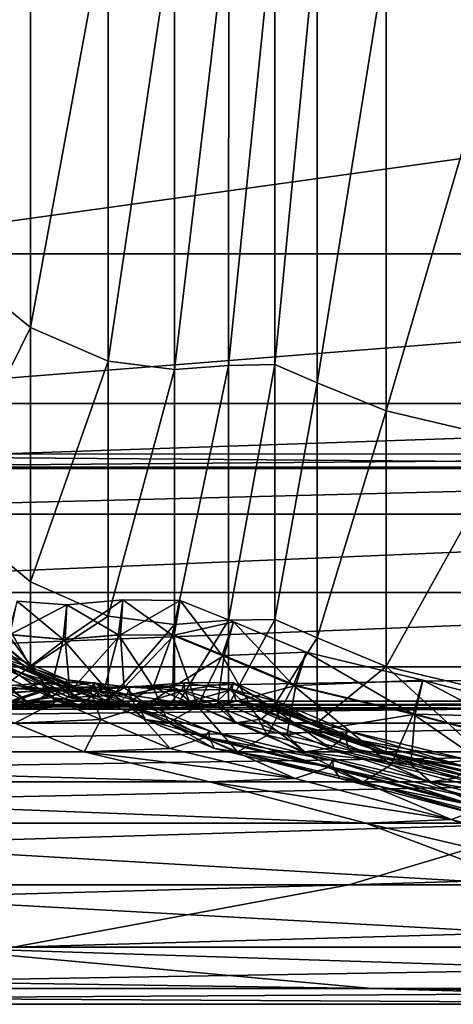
# Model space of a CAD drawing. Header units: millimetres. Extents: x 2387 to 13955, y -4964 to 364.
# Tile 282 of 656: x 7082.69 to 7087.74, y -4964.16 to -4952.68. Entities that reach past the tile are written whole.
import ezdxf

# ---------------------------------------------------------------- set-up
doc = ezdxf.new("R2010")
doc.units = ezdxf.units.MM
doc.header["$MEASUREMENT"] = 0
doc.layers.add('Predefinito', color=7, linetype='Continuous', true_color=0x000000)

msp = doc.modelspace()

# ---------------------------------------------------------------- linework, layer by layer
at = {"layer": 'Predefinito'}
for points in [[(7082.813, -4950.967, 1146.04), (7081.776, -4950.145, 1145.752), (7081.776, -4955.418, 1122.232)], [(7081.776, -4955.418, 1122.232), (7082.813, -4956.269, 1122.407), (7082.813, -4950.967, 1146.04)], [(7083.719, -4951.347, 1146.174), (7082.813, -4950.967, 1146.04), (7082.813, -4956.269, 1122.407)], [(7082.813, -4956.269, 1122.407), (7083.719, -4956.663, 1122.488), (7083.719, -4951.347, 1146.174)], [(7084.491, -4951.439, 1146.205), (7083.719, -4951.347, 1146.174), (7083.719, -4956.663, 1122.488)], [(7084.491, -4956.758, 1122.507), (7085.123, -4956.711, 1122.497), (7085.124, -4951.394, 1146.19)], [(7085.124, -4951.394, 1146.19), (7084.491, -4951.439, 1146.205), (7084.491, -4956.758, 1122.507)], [(7085.123, -4956.711, 1122.497), (7085.663, -4956.702, 1122.496), (7085.663, -4951.386, 1146.187)], [(7085.663, -4951.386, 1146.187), (7085.124, -4951.394, 1146.19), (7085.123, -4956.711, 1122.497)], [(7086.157, -4951.589, 1146.259), (7085.663, -4951.386, 1146.187), (7085.663, -4956.702, 1122.496)], [(7083.719, -4956.663, 1122.488), (7084.491, -4956.758, 1122.507), (7084.491, -4951.439, 1146.205)], [(7085.663, -4956.702, 1122.496), (7086.157, -4956.913, 1122.539), (7086.157, -4951.589, 1146.259)], [(7086.959, -4951.906, 1146.369), (7086.157, -4951.589, 1146.259), (7086.157, -4956.913, 1122.539)], [(7086.157, -4956.913, 1122.539), (7086.959, -4957.242, 1122.606), (7086.959, -4951.906, 1146.369)], [(7088.424, -4952.238, 1146.486), (7086.959, -4951.906, 1146.369), (7086.959, -4957.242, 1122.606)], [(7086.959, -4957.242, 1122.606), (7088.424, -4957.586, 1122.677), (7088.424, -4952.238, 1146.486)], [(7101.616, -4952.382, 608.078), (7100.789, -4955.411, 608.078), (7079.828, -4955.411, 486.026)], [(7079.828, -4955.411, 486.026), (7080.655, -4952.382, 486.025), (7101.616, -4952.382, 608.078)], [(7100.789, -4955.411, 608.078), (7099.78, -4957.155, 608.078), (7078.819, -4957.155, 486.026)], [(7078.819, -4957.155, 486.026), (7079.828, -4955.411, 486.026), (7100.789, -4955.411, 608.078)], [(7082.813, -4956.269, 1122.407), (7081.776, -4955.418, 1122.232), (7081.776, -4958.373, 1087.138)], [(7081.776, -4958.373, 1087.138), (7082.813, -4959.237, 1087.223), (7082.813, -4956.269, 1122.407)], [(7083.719, -4956.663, 1122.488), (7082.813, -4956.269, 1122.407), (7082.813, -4959.237, 1087.223)], [(7082.813, -4959.237, 1087.223), (7083.719, -4959.637, 1087.262), (7083.719, -4956.663, 1122.488)], [(7084.491, -4956.758, 1122.507), (7083.719, -4956.663, 1122.488), (7083.719, -4959.637, 1087.262)], [(7083.719, -4959.637, 1087.262), (7084.491, -4959.732, 1087.271), (7084.491, -4956.758, 1122.507)], [(7085.123, -4956.711, 1122.497), (7084.491, -4956.758, 1122.507), (7084.491, -4959.732, 1087.271)], [(7084.491, -4959.732, 1087.271), (7085.123, -4959.683, 1087.267), (7085.123, -4956.711, 1122.497)], [(7085.663, -4956.702, 1122.496), (7085.123, -4956.711, 1122.497), (7085.123, -4959.683, 1087.267)], [(7085.123, -4959.683, 1087.267), (7085.662, -4959.674, 1087.266), (7085.663, -4956.702, 1122.496)], [(7086.157, -4956.913, 1122.539), (7085.663, -4956.702, 1122.496), (7085.662, -4959.674, 1087.266)], [(7085.662, -4959.674, 1087.266), (7086.157, -4959.889, 1087.287), (7086.157, -4956.913, 1122.539)], [(7086.959, -4957.242, 1122.606), (7086.157, -4956.913, 1122.539), (7086.157, -4959.889, 1087.287)], [(7099.78, -4957.155, 608.078), (7098.868, -4957.895, 608.092), (7077.907, -4957.896, 486.038)], [(7077.907, -4957.896, 486.038), (7078.819, -4957.155, 486.026), (7099.78, -4957.155, 608.078)], [(7086.157, -4959.889, 1087.287), (7086.959, -4960.223, 1087.32), (7086.959, -4957.242, 1122.606)], [(7088.424, -4957.586, 1122.677), (7086.959, -4957.242, 1122.606), (7086.959, -4960.223, 1087.32)], [(7086.959, -4960.223, 1087.32), (7088.424, -4960.573, 1087.354), (7088.424, -4957.586, 1122.677)], [(7098.337, -4957.915, 608.132), (7098.166, -4957.744, 608.159), (7077.205, -4957.745, 486.103)], [(7077.376, -4957.915, 486.077), (7077.205, -4957.745, 486.103), (7098.166, -4957.744, 608.159)], [(7077.205, -4957.745, 486.103), (7077.376, -4957.915, 486.077), (7098.337, -4957.915, 608.132)], [(7098.166, -4957.744, 608.159), (7098.337, -4957.915, 608.132), (7077.376, -4957.915, 486.077)], [(7098.337, -4957.915, 608.132), (7098.318, -4958.446, 608.092), (7077.356, -4958.447, 486.039)], [(7077.356, -4958.447, 486.039), (7077.376, -4957.915, 486.077), (7098.337, -4957.915, 608.132)], [(7098.868, -4957.895, 608.092), (7098.337, -4957.915, 608.132), (7077.376, -4957.915, 486.077)], [(7077.376, -4957.915, 486.077), (7077.907, -4957.896, 486.038), (7098.868, -4957.895, 608.092)], [(7081.776, -4958.373, 1087.138), (7081.776, -4959.358, 1033.349), (7082.813, -4960.226, 1033.382)], [(7082.813, -4960.226, 1033.382), (7082.813, -4959.237, 1087.223), (7081.776, -4958.373, 1087.138)], [(7098.318, -4958.446, 608.092), (7097.577, -4959.358, 608.078), (7076.616, -4959.358, 486.026)], [(7076.616, -4959.358, 486.026), (7077.356, -4958.447, 486.039), (7098.318, -4958.446, 608.092)], [(7083.719, -4959.637, 1087.262), (7082.813, -4959.237, 1087.223), (7082.813, -4960.226, 1033.382)], [(7097.577, -4959.358, 608.078), (7096.542, -4960.226, 608.078), (7075.581, -4960.226, 486.026)], [(7075.581, -4960.226, 486.026), (7076.616, -4959.358, 486.026), (7097.577, -4959.358, 608.078)], [(7082.813, -4960.226, 844.765), (7081.776, -4959.358, 844.748), (7081.711, -4959.358, 817.27)], [(7081.711, -4959.358, 817.27), (7082.747, -4960.226, 817.274), (7082.813, -4960.226, 844.765)], [(7082.55, -4960.226, 803.575), (7082.747, -4960.226, 817.274), (7081.711, -4959.358, 817.27)], [(7081.776, -4959.358, 844.748), (7082.813, -4960.226, 844.765), (7082.813, -4960.226, 881.937)], [(7082.813, -4960.226, 881.937), (7081.776, -4959.358, 881.912), (7081.776, -4959.358, 844.748)], [(7081.776, -4959.358, 924.665), (7081.776, -4959.358, 881.912), (7082.813, -4960.226, 881.937)], [(7082.813, -4960.226, 881.937), (7082.813, -4960.226, 924.681), (7081.776, -4959.358, 924.665)], [(7081.776, -4959.358, 974.609), (7081.776, -4959.358, 924.665), (7082.813, -4960.226, 924.681)], [(7082.813, -4960.226, 924.681), (7082.813, -4960.226, 974.622), (7081.776, -4959.358, 974.609)], [(7081.776, -4959.358, 1033.349), (7081.776, -4959.358, 974.609), (7082.813, -4960.226, 974.622)], [(7082.813, -4960.226, 974.622), (7082.813, -4960.226, 1033.382), (7081.776, -4959.358, 1033.349)], [(7083.891, -4959.444, 789.457), (7083.864, -4959.853, 789.567), (7083.216, -4959.909, 789.573)], [(7083.216, -4959.909, 789.573), (7083.236, -4959.502, 789.464), (7083.891, -4959.444, 789.457)], [(7083.839, -4959.853, 789.357), (7083.891, -4959.444, 789.457), (7083.236, -4959.502, 789.464)], [(7083.891, -4959.444, 789.457), (7083.839, -4959.853, 789.357), (7084.466, -4959.857, 789.344)], [(7083.864, -4959.853, 789.567), (7083.891, -4959.444, 789.457), (7084.559, -4959.454, 789.44)], [(7084.559, -4959.454, 789.44), (7084.49, -4959.857, 789.555), (7083.864, -4959.853, 789.567)], [(7084.466, -4959.857, 789.344), (7084.559, -4959.454, 789.44), (7083.891, -4959.444, 789.457)], [(7084.559, -4959.454, 789.44), (7084.466, -4959.857, 789.344), (7085.046, -4960.095, 789.338)], [(7084.49, -4959.857, 789.555), (7084.559, -4959.454, 789.44), (7085.179, -4959.702, 789.429)], [(7085.046, -4960.095, 789.338), (7085.179, -4959.702, 789.429), (7084.559, -4959.454, 789.44)], [(7082.658, -4959.46, 789.443), (7082.549, -4959.849, 789.349), (7083.192, -4959.909, 789.362)], [(7082.574, -4959.849, 789.559), (7082.658, -4959.46, 789.443), (7083.236, -4959.502, 789.464)], [(7083.236, -4959.502, 789.464), (7083.216, -4959.909, 789.573), (7082.574, -4959.849, 789.559)], [(7083.192, -4959.909, 789.362), (7083.236, -4959.502, 789.464), (7082.658, -4959.46, 789.443)], [(7083.236, -4959.502, 789.464), (7083.192, -4959.909, 789.362), (7083.839, -4959.853, 789.357)], [(7082.813, -4960.226, 1033.382), (7083.719, -4960.628, 1033.397), (7083.719, -4959.637, 1087.262)], [(7084.491, -4959.732, 1087.271), (7083.719, -4959.637, 1087.262), (7083.719, -4960.628, 1033.397)], [(7084.491, -4960.723, 1033.401), (7085.123, -4960.674, 1033.399), (7085.123, -4959.683, 1087.267)], [(7085.123, -4959.683, 1087.267), (7084.491, -4959.732, 1087.271), (7084.491, -4960.723, 1033.401)], [(7085.123, -4960.674, 1033.399), (7085.662, -4960.665, 1033.398), (7085.662, -4959.674, 1087.266)], [(7085.662, -4959.674, 1087.266), (7085.123, -4959.683, 1087.267), (7085.123, -4960.674, 1033.399)], [(7086.157, -4959.889, 1087.287), (7085.662, -4959.674, 1087.266), (7085.662, -4960.665, 1033.398)], [(7083.719, -4960.628, 1033.397), (7084.491, -4960.723, 1033.401), (7084.491, -4959.732, 1087.271)], [(7085.179, -4959.702, 789.429), (7085.07, -4960.095, 789.548), (7084.49, -4959.857, 789.555)], [(7085.179, -4959.702, 789.429), (7085.046, -4960.095, 789.338), (7085.881, -4960.443, 789.338)], [(7085.07, -4960.095, 789.548), (7085.179, -4959.702, 789.429), (7086.029, -4960.056, 789.427)], [(7085.881, -4960.443, 789.338), (7086.029, -4960.056, 789.427), (7085.179, -4959.702, 789.429)], [(7082.549, -4959.849, 789.349), (7082.303, -4960.432, 788.493), (7083.041, -4960.519, 788.496)], [(7082.532, -4960.432, 790.448), (7082.574, -4959.849, 789.559), (7083.216, -4959.909, 789.573)], [(7083.216, -4959.909, 789.573), (7083.27, -4960.519, 790.45), (7082.532, -4960.432, 790.448)], [(7083.041, -4960.519, 788.496), (7083.192, -4959.909, 789.362), (7082.549, -4959.849, 789.349)], [(7083.192, -4959.909, 789.362), (7083.041, -4960.519, 788.496), (7083.679, -4960.468, 788.491)], [(7083.679, -4960.468, 788.491), (7083.839, -4959.853, 789.357), (7083.192, -4959.909, 789.362)], [(7083.27, -4960.519, 790.45), (7083.216, -4959.909, 789.573), (7083.864, -4959.853, 789.567)], [(7083.864, -4959.853, 789.567), (7083.907, -4960.468, 790.446), (7083.27, -4960.519, 790.45)], [(7083.839, -4959.853, 789.357), (7083.679, -4960.468, 788.491), (7084.243, -4960.462, 788.486)], [(7084.243, -4960.462, 788.486), (7084.466, -4959.857, 789.344), (7083.839, -4959.853, 789.357)], [(7083.907, -4960.468, 790.446), (7083.864, -4959.853, 789.567), (7084.49, -4959.857, 789.555)], [(7084.49, -4959.857, 789.555), (7084.471, -4960.462, 790.441), (7083.907, -4960.468, 790.446)], [(7084.466, -4959.857, 789.344), (7084.243, -4960.462, 788.486), (7084.762, -4960.685, 788.486)], [(7084.762, -4960.685, 788.486), (7085.046, -4960.095, 789.338), (7084.466, -4959.857, 789.344)], [(7084.471, -4960.462, 790.441), (7084.49, -4959.857, 789.555), (7085.07, -4960.095, 789.548)], [(7085.662, -4960.665, 1033.398), (7086.156, -4960.881, 1033.407), (7086.157, -4959.889, 1087.287)], [(7086.959, -4960.223, 1087.32), (7086.157, -4959.889, 1087.287), (7086.156, -4960.881, 1033.407)], [(7082.396, -4960.02, 796.392), (7082.336, -4960.088, 796.211), (7083.198, -4960.463, 796.214)], [(7082.365, -4960.088, 796.58), (7082.396, -4960.02, 796.392), (7083.236, -4960.38, 796.397)], [(7083.198, -4960.463, 796.214), (7083.236, -4960.38, 796.397), (7082.396, -4960.02, 796.392)], [(7082.336, -4960.088, 796.211), (7082.165, -4960.191, 795.284), (7083.059, -4960.586, 795.284)], [(7083.059, -4960.586, 795.284), (7083.198, -4960.463, 796.214), (7082.336, -4960.088, 796.211)], [(7082.373, -4960.191, 798.425), (7082.365, -4960.088, 796.58), (7083.227, -4960.463, 796.584)], [(7083.236, -4960.38, 796.397), (7083.227, -4960.463, 796.584), (7082.365, -4960.088, 796.58)], [(7085.07, -4960.095, 789.548), (7084.989, -4960.685, 790.441), (7084.471, -4960.462, 790.441)], [(7085.046, -4960.095, 789.338), (7084.762, -4960.685, 788.486), (7085.575, -4961.024, 788.49)], [(7084.989, -4960.685, 790.441), (7085.07, -4960.095, 789.548), (7085.905, -4960.443, 789.548)], [(7085.575, -4961.024, 788.49), (7085.881, -4960.443, 789.338), (7085.046, -4960.095, 789.338)], [(7086.029, -4960.056, 789.427), (7085.905, -4960.443, 789.548), (7085.07, -4960.095, 789.548)], [(7086.029, -4960.056, 789.427), (7085.881, -4960.443, 789.338), (7087.273, -4960.777, 789.347)], [(7085.905, -4960.443, 789.548), (7086.029, -4960.056, 789.427), (7087.387, -4960.381, 789.441)], [(7087.273, -4960.777, 789.347), (7087.387, -4960.381, 789.441), (7086.029, -4960.056, 789.427)], [(7096.542, -4960.226, 608.078), (7095.64, -4960.626, 608.078), (7074.678, -4960.627, 486.026)], [(7074.678, -4960.627, 486.026), (7075.581, -4960.226, 486.026), (7096.542, -4960.226, 608.078)], [(7082.165, -4960.191, 795.284), (7081.861, -4960.226, 792.859), (7082.765, -4960.627, 792.859)], [(7082.532, -4960.432, 790.448), (7082.765, -4960.627, 792.859), (7081.861, -4960.226, 792.859)], [(7082.765, -4960.627, 792.859), (7083.059, -4960.586, 795.284), (7082.165, -4960.191, 795.284)], [(7082.55, -4960.226, 803.575), (7082.373, -4960.191, 798.425), (7083.268, -4960.586, 798.426)], [(7083.227, -4960.463, 796.584), (7083.268, -4960.586, 798.426), (7082.373, -4960.191, 798.425)], [(7082.747, -4960.226, 817.274), (7082.55, -4960.226, 803.575), (7083.456, -4960.627, 803.575)], [(7083.268, -4960.586, 798.426), (7083.456, -4960.627, 803.575), (7082.55, -4960.226, 803.575)], [(7083.719, -4960.628, 844.772), (7082.813, -4960.226, 844.765), (7082.747, -4960.226, 817.274)], [(7082.747, -4960.226, 817.274), (7083.653, -4960.627, 817.276), (7083.719, -4960.628, 844.772)], [(7083.456, -4960.627, 803.575), (7083.653, -4960.627, 817.276), (7082.747, -4960.226, 817.274)], [(7082.813, -4960.226, 844.765), (7083.719, -4960.628, 844.772), (7083.719, -4960.628, 881.948)], [(7083.719, -4960.628, 881.948), (7082.813, -4960.226, 881.937), (7082.813, -4960.226, 844.765)], [(7082.813, -4960.226, 924.681), (7083.719, -4960.628, 924.689), (7083.719, -4960.628, 974.627)], [(7083.719, -4960.628, 974.627), (7082.813, -4960.226, 974.622), (7082.813, -4960.226, 924.681)], [(7083.719, -4960.628, 924.689), (7082.813, -4960.226, 924.681), (7082.813, -4960.226, 881.937)], [(7082.813, -4960.226, 881.937), (7083.719, -4960.628, 881.948), (7083.719, -4960.628, 924.689)], [(7083.719, -4960.628, 1033.397), (7082.813, -4960.226, 1033.382), (7082.813, -4960.226, 974.622)], [(7082.813, -4960.226, 974.622), (7083.719, -4960.628, 974.627), (7083.719, -4960.628, 1033.397)], [(7086.156, -4960.881, 1033.407), (7086.959, -4961.217, 1033.419), (7086.959, -4960.223, 1087.32)], [(7088.424, -4961.569, 1033.433), (7088.424, -4960.573, 1087.354), (7086.959, -4960.223, 1087.32)], [(7086.959, -4960.223, 1087.32), (7086.959, -4961.217, 1033.419), (7088.424, -4961.569, 1033.433)], [(7082.303, -4960.432, 788.493), (7081.974, -4960.626, 786.093), (7082.743, -4960.722, 786.091)], [(7082.743, -4960.722, 786.091), (7083.041, -4960.519, 788.496), (7082.303, -4960.432, 788.493)], [(7082.346, -4960.463, 782.545), (7082.306, -4960.549, 782.362), (7082.944, -4960.499, 782.356)], [(7082.364, -4960.549, 782.731), (7082.346, -4960.463, 782.545), (7082.985, -4960.412, 782.54)], [(7082.944, -4960.499, 782.356), (7082.985, -4960.412, 782.54), (7082.346, -4960.463, 782.545)], [(7082.985, -4960.412, 782.54), (7083.002, -4960.499, 782.726), (7082.364, -4960.549, 782.731)], [(7082.765, -4960.627, 792.859), (7082.532, -4960.432, 790.448), (7083.27, -4960.519, 790.45)], [(7082.985, -4960.412, 782.54), (7082.944, -4960.499, 782.356), (7083.507, -4960.494, 782.35)], [(7083.002, -4960.499, 782.726), (7082.985, -4960.412, 782.54), (7083.557, -4960.408, 782.532)], [(7083.507, -4960.494, 782.35), (7083.557, -4960.408, 782.532), (7082.985, -4960.412, 782.54)], [(7083.557, -4960.408, 782.532), (7083.565, -4960.494, 782.719), (7083.002, -4960.499, 782.726)], [(7083.378, -4960.673, 786.087), (7083.679, -4960.468, 788.491), (7083.041, -4960.519, 788.496)], [(7083.198, -4960.463, 796.214), (7083.059, -4960.586, 795.284), (7083.823, -4960.68, 795.284)], [(7083.236, -4960.38, 796.397), (7083.198, -4960.463, 796.214), (7083.942, -4960.551, 796.215)], [(7083.823, -4960.68, 795.284), (7083.942, -4960.551, 796.215), (7083.198, -4960.463, 796.214)], [(7083.227, -4960.463, 796.584), (7083.236, -4960.38, 796.397), (7083.967, -4960.465, 796.399)], [(7083.967, -4960.465, 796.399), (7083.971, -4960.551, 796.585), (7083.227, -4960.463, 796.584)], [(7083.268, -4960.586, 798.426), (7083.227, -4960.463, 796.584), (7083.971, -4960.551, 796.585)], [(7083.942, -4960.551, 796.215), (7083.967, -4960.465, 796.399), (7083.236, -4960.38, 796.397)], [(7083.535, -4960.722, 792.858), (7083.27, -4960.519, 790.45), (7083.907, -4960.468, 790.446)], [(7083.679, -4960.468, 788.491), (7083.378, -4960.673, 786.087), (7083.922, -4960.664, 786.084)], [(7083.557, -4960.408, 782.532), (7083.507, -4960.494, 782.35), (7084.025, -4960.715, 782.351)], [(7083.907, -4960.468, 790.446), (7084.169, -4960.673, 792.855), (7083.535, -4960.722, 792.858)], [(7084.025, -4960.715, 782.351), (7084.083, -4960.632, 782.531), (7083.557, -4960.408, 782.532)], [(7083.565, -4960.494, 782.719), (7083.557, -4960.408, 782.532), (7084.083, -4960.632, 782.531)], [(7083.922, -4960.664, 786.084), (7084.243, -4960.462, 788.486), (7083.679, -4960.468, 788.491)], [(7084.169, -4960.673, 792.855), (7083.907, -4960.468, 790.446), (7084.471, -4960.462, 790.441)], [(7084.243, -4960.462, 788.486), (7083.922, -4960.664, 786.084), (7084.422, -4960.881, 786.087)], [(7083.967, -4960.465, 796.399), (7083.942, -4960.551, 796.215), (7084.578, -4960.5, 796.212)], [(7083.971, -4960.551, 796.585), (7083.967, -4960.465, 796.399), (7084.604, -4960.413, 796.396)], [(7084.578, -4960.5, 796.212), (7084.604, -4960.413, 796.396), (7083.967, -4960.465, 796.399)], [(7084.604, -4960.413, 796.396), (7084.607, -4960.5, 796.582), (7083.971, -4960.551, 796.585)], [(7084.471, -4960.462, 790.441), (7084.711, -4960.664, 792.853), (7084.169, -4960.673, 792.855)], [(7084.422, -4960.881, 786.087), (7084.762, -4960.685, 788.486), (7084.243, -4960.462, 788.486)], [(7084.711, -4960.664, 792.853), (7084.471, -4960.462, 790.441), (7084.989, -4960.685, 790.441)], [(7084.604, -4960.413, 796.396), (7084.578, -4960.5, 796.212), (7085.137, -4960.493, 796.209)], [(7084.607, -4960.5, 796.582), (7084.604, -4960.413, 796.396), (7085.172, -4960.408, 796.393)], [(7085.137, -4960.493, 796.209), (7085.172, -4960.408, 796.393), (7084.604, -4960.413, 796.396)], [(7085.172, -4960.408, 796.393), (7085.165, -4960.493, 796.579), (7084.607, -4960.5, 796.582)], [(7085.905, -4960.443, 789.548), (7085.802, -4961.024, 790.444), (7084.989, -4960.685, 790.441)], [(7085.172, -4960.408, 796.393), (7085.137, -4960.493, 796.209), (7085.65, -4960.714, 796.21)], [(7085.165, -4960.493, 796.579), (7085.172, -4960.408, 796.393), (7085.694, -4960.631, 796.392)], [(7085.65, -4960.714, 796.21), (7085.694, -4960.631, 796.392), (7085.172, -4960.408, 796.393)], [(7085.881, -4960.443, 789.338), (7085.575, -4961.024, 788.49), (7087.02, -4961.371, 788.493)], [(7085.802, -4961.024, 790.444), (7085.905, -4960.443, 789.548), (7087.298, -4960.777, 789.558)], [(7087.02, -4961.371, 788.493), (7087.273, -4960.777, 789.347), (7085.881, -4960.443, 789.338)], [(7087.387, -4960.381, 789.441), (7087.298, -4960.777, 789.558), (7085.905, -4960.443, 789.548)], [(7087.387, -4960.381, 789.441), (7087.273, -4960.777, 789.347), (7089, -4961.233, 789.357)], [(7087.298, -4960.777, 789.558), (7087.387, -4960.381, 789.441), (7089.067, -4960.826, 789.456)], [(7089, -4961.233, 789.357), (7089.067, -4960.826, 789.456), (7087.387, -4960.381, 789.441)], [(7082.577, -4960.629, 780.55), (7082.944, -4960.499, 782.356), (7082.306, -4960.549, 782.362)], [(7082.463, -4960.678, 783.665), (7082.364, -4960.549, 782.731), (7083.002, -4960.499, 782.726)], [(7083.002, -4960.499, 782.726), (7083.098, -4960.629, 783.66), (7082.463, -4960.678, 783.665)], [(7082.944, -4960.499, 782.356), (7082.577, -4960.629, 780.55), (7083.127, -4960.622, 780.546)], [(7083.041, -4960.519, 788.496), (7082.743, -4960.722, 786.091), (7083.378, -4960.673, 786.087)], [(7083.27, -4960.519, 790.45), (7083.535, -4960.722, 792.858), (7082.765, -4960.627, 792.859)], [(7083.059, -4960.586, 795.284), (7082.765, -4960.627, 792.859), (7083.535, -4960.722, 792.858)], [(7083.127, -4960.622, 780.546), (7083.507, -4960.494, 782.35), (7082.944, -4960.499, 782.356)], [(7083.098, -4960.629, 783.66), (7083.002, -4960.499, 782.726), (7083.565, -4960.494, 782.719)], [(7083.535, -4960.722, 792.858), (7083.823, -4960.68, 795.284), (7083.059, -4960.586, 795.284)], [(7083.565, -4960.494, 782.719), (7083.648, -4960.622, 783.655), (7083.098, -4960.629, 783.66)], [(7083.507, -4960.494, 782.35), (7083.127, -4960.622, 780.546), (7083.633, -4960.84, 780.549)], [(7083.971, -4960.551, 796.585), (7084.032, -4960.68, 798.425), (7083.268, -4960.586, 798.426)], [(7083.456, -4960.627, 803.575), (7083.268, -4960.586, 798.426), (7084.032, -4960.68, 798.425)], [(7083.633, -4960.84, 780.549), (7084.025, -4960.715, 782.351), (7083.507, -4960.494, 782.35)], [(7083.648, -4960.622, 783.655), (7083.565, -4960.494, 782.719), (7084.083, -4960.715, 782.72)], [(7084.083, -4960.632, 782.531), (7084.083, -4960.715, 782.72), (7083.565, -4960.494, 782.719)], [(7083.942, -4960.551, 796.215), (7083.823, -4960.68, 795.284), (7084.457, -4960.63, 795.281)], [(7084.457, -4960.63, 795.281), (7084.578, -4960.5, 796.212), (7083.942, -4960.551, 796.215)], [(7084.032, -4960.68, 798.425), (7083.971, -4960.551, 796.585), (7084.607, -4960.5, 796.582)], [(7084.607, -4960.5, 796.582), (7084.665, -4960.63, 798.423), (7084.032, -4960.68, 798.425)], [(7084.578, -4960.5, 796.212), (7084.457, -4960.63, 795.281), (7085.002, -4960.621, 795.279)], [(7085.002, -4960.621, 795.279), (7085.137, -4960.493, 796.209), (7084.578, -4960.5, 796.212)], [(7084.665, -4960.63, 798.423), (7084.607, -4960.5, 796.582), (7085.165, -4960.493, 796.579)], [(7085.165, -4960.493, 796.579), (7085.211, -4960.621, 798.421), (7084.665, -4960.63, 798.423)], [(7085.137, -4960.493, 796.209), (7085.002, -4960.621, 795.279), (7085.503, -4960.839, 795.281)], [(7085.503, -4960.839, 795.281), (7085.65, -4960.714, 796.21), (7085.137, -4960.493, 796.209)], [(7085.211, -4960.621, 798.421), (7085.165, -4960.493, 796.579), (7085.679, -4960.714, 796.579)], [(7085.694, -4960.631, 796.392), (7085.679, -4960.714, 796.579), (7085.165, -4960.493, 796.579)], [(7093.691, -4960.664, 608.089), (7093.19, -4960.882, 608.085), (7072.229, -4960.882, 486.033)], [(7072.229, -4960.882, 486.033), (7072.73, -4960.665, 486.036), (7093.691, -4960.664, 608.089)], [(7094.236, -4960.672, 608.086), (7093.691, -4960.664, 608.089), (7072.73, -4960.665, 486.036)], [(7072.73, -4960.665, 486.036), (7073.275, -4960.673, 486.033), (7094.236, -4960.672, 608.086)], [(7094.871, -4960.721, 608.08), (7094.236, -4960.672, 608.086), (7073.275, -4960.673, 486.033)], [(7073.275, -4960.673, 486.033), (7073.91, -4960.722, 486.028), (7094.871, -4960.721, 608.08)], [(7095.64, -4960.626, 608.078), (7094.871, -4960.721, 608.08), (7073.91, -4960.722, 486.028)], [(7073.91, -4960.722, 486.028), (7074.678, -4960.627, 486.026), (7095.64, -4960.626, 608.078)], [(7081.579, -4960.672, 775.495), (7082.128, -4960.664, 775.49), (7083.127, -4960.622, 780.546)], [(7083.127, -4960.622, 780.546), (7082.577, -4960.629, 780.55), (7081.579, -4960.672, 775.495)], [(7082.463, -4960.678, 783.665), (7082.743, -4960.722, 786.091), (7081.974, -4960.626, 786.093)], [(7083.127, -4960.622, 780.546), (7082.128, -4960.664, 775.49), (7082.631, -4960.882, 775.495)], [(7082.743, -4960.722, 786.091), (7082.463, -4960.678, 783.665), (7083.098, -4960.629, 783.66)], [(7082.631, -4960.882, 775.495), (7083.633, -4960.84, 780.549), (7083.127, -4960.622, 780.546)], [(7083.098, -4960.629, 783.66), (7083.378, -4960.673, 786.087), (7082.743, -4960.722, 786.091)], [(7083.378, -4960.673, 786.087), (7083.098, -4960.629, 783.66), (7083.648, -4960.622, 783.655)], [(7083.648, -4960.622, 783.655), (7083.922, -4960.664, 786.084), (7083.378, -4960.673, 786.087)], [(7084.032, -4960.68, 798.425), (7084.228, -4960.723, 803.575), (7083.456, -4960.627, 803.575)], [(7083.653, -4960.627, 817.276), (7083.456, -4960.627, 803.575), (7084.228, -4960.723, 803.575)], [(7083.823, -4960.68, 795.284), (7083.535, -4960.722, 792.858), (7084.169, -4960.673, 792.855)], [(7084.025, -4960.715, 782.351), (7083.633, -4960.84, 780.549), (7084.441, -4961.178, 780.554)], [(7083.922, -4960.664, 786.084), (7083.648, -4960.622, 783.655), (7084.153, -4960.84, 783.658)], [(7084.083, -4960.715, 782.72), (7084.153, -4960.84, 783.658), (7083.648, -4960.622, 783.655)], [(7084.491, -4960.723, 844.775), (7083.719, -4960.628, 844.772), (7083.653, -4960.627, 817.276)], [(7083.653, -4960.627, 817.276), (7084.425, -4960.723, 817.277), (7084.491, -4960.723, 844.775)], [(7084.228, -4960.723, 803.575), (7084.425, -4960.723, 817.277), (7083.653, -4960.627, 817.276)], [(7083.719, -4960.628, 844.772), (7084.491, -4960.723, 844.775), (7084.491, -4960.723, 881.953)], [(7084.491, -4960.723, 881.953), (7083.719, -4960.628, 881.948), (7083.719, -4960.628, 844.772)], [(7083.719, -4960.628, 924.689), (7084.491, -4960.723, 924.692), (7084.491, -4960.723, 974.629)], [(7084.491, -4960.723, 974.629), (7083.719, -4960.628, 974.627), (7083.719, -4960.628, 924.689)], [(7084.491, -4960.723, 924.692), (7083.719, -4960.628, 924.689), (7083.719, -4960.628, 881.948)], [(7083.719, -4960.628, 881.948), (7084.491, -4960.723, 881.953), (7084.491, -4960.723, 924.692)], [(7084.491, -4960.723, 1033.401), (7083.719, -4960.628, 1033.397), (7083.719, -4960.628, 974.627)], [(7083.719, -4960.628, 974.627), (7084.491, -4960.723, 974.629), (7084.491, -4960.723, 1033.401)], [(7084.169, -4960.673, 792.855), (7084.457, -4960.63, 795.281), (7083.823, -4960.68, 795.284)], [(7084.153, -4960.84, 783.658), (7084.422, -4960.881, 786.087), (7083.922, -4960.664, 786.084)], [(7084.083, -4960.632, 782.531), (7084.025, -4960.715, 782.351), (7084.838, -4961.055, 782.355)], [(7084.441, -4961.178, 780.554), (7084.838, -4961.055, 782.355), (7084.025, -4960.715, 782.351)], [(7084.228, -4960.723, 803.575), (7084.032, -4960.68, 798.425), (7084.665, -4960.63, 798.423)], [(7084.838, -4961.055, 782.355), (7084.899, -4960.973, 782.535), (7084.083, -4960.632, 782.531)], [(7084.083, -4960.715, 782.72), (7084.083, -4960.632, 782.531), (7084.899, -4960.973, 782.535)], [(7084.899, -4960.973, 782.535), (7084.895, -4961.055, 782.724), (7084.083, -4960.715, 782.72)], [(7084.153, -4960.84, 783.658), (7084.083, -4960.715, 782.72), (7084.895, -4961.055, 782.724)], [(7084.457, -4960.63, 795.281), (7084.169, -4960.673, 792.855), (7084.711, -4960.664, 792.853)], [(7084.665, -4960.63, 798.423), (7084.86, -4960.673, 803.573), (7084.228, -4960.723, 803.575)], [(7084.425, -4960.723, 817.277), (7084.228, -4960.723, 803.575), (7084.86, -4960.673, 803.573)], [(7084.762, -4960.685, 788.486), (7084.422, -4960.881, 786.087), (7085.227, -4961.218, 786.091)], [(7084.86, -4960.673, 803.573), (7085.057, -4960.674, 817.276), (7084.425, -4960.723, 817.277)], [(7085.123, -4960.674, 844.777), (7084.491, -4960.723, 844.775), (7084.425, -4960.723, 817.277)], [(7084.425, -4960.723, 817.277), (7085.057, -4960.674, 817.276), (7085.123, -4960.674, 844.777)], [(7084.711, -4960.664, 792.853), (7085.002, -4960.621, 795.279), (7084.457, -4960.63, 795.281)], [(7084.491, -4960.723, 844.775), (7085.123, -4960.674, 844.777), (7085.123, -4960.674, 881.956)], [(7085.123, -4960.674, 881.956), (7084.491, -4960.723, 881.953), (7084.491, -4960.723, 844.775)], [(7085.123, -4960.674, 924.694), (7084.491, -4960.723, 924.692), (7084.491, -4960.723, 881.953)], [(7084.491, -4960.723, 881.953), (7085.123, -4960.674, 881.956), (7085.123, -4960.674, 924.694)], [(7084.491, -4960.723, 924.692), (7085.123, -4960.674, 924.694), (7085.123, -4960.674, 974.629)], [(7085.123, -4960.674, 974.629), (7084.491, -4960.723, 974.629), (7084.491, -4960.723, 924.692)], [(7085.123, -4960.674, 1033.399), (7084.491, -4960.723, 1033.401), (7084.491, -4960.723, 974.629)], [(7084.491, -4960.723, 974.629), (7085.123, -4960.674, 974.629), (7085.123, -4960.674, 1033.399)], [(7084.86, -4960.673, 803.573), (7084.665, -4960.63, 798.423), (7085.211, -4960.621, 798.421)], [(7085.002, -4960.621, 795.279), (7084.711, -4960.664, 792.853), (7085.208, -4960.881, 792.855)], [(7084.989, -4960.685, 790.441), (7085.208, -4960.881, 792.855), (7084.711, -4960.664, 792.853)], [(7085.227, -4961.218, 786.091), (7085.575, -4961.024, 788.49), (7084.762, -4960.685, 788.486)], [(7085.211, -4960.621, 798.421), (7085.4, -4960.664, 803.572), (7084.86, -4960.673, 803.573)], [(7085.057, -4960.674, 817.276), (7084.86, -4960.673, 803.573), (7085.4, -4960.664, 803.572)], [(7085.208, -4960.881, 792.855), (7084.989, -4960.685, 790.441), (7085.802, -4961.024, 790.444)], [(7085.208, -4960.881, 792.855), (7085.503, -4960.839, 795.281), (7085.002, -4960.621, 795.279)], [(7085.662, -4960.664, 844.779), (7085.123, -4960.674, 844.777), (7085.057, -4960.674, 817.276)], [(7085.057, -4960.674, 817.276), (7085.597, -4960.664, 817.276), (7085.662, -4960.664, 844.779)], [(7085.4, -4960.664, 803.572), (7085.597, -4960.664, 817.276), (7085.057, -4960.674, 817.276)], [(7085.123, -4960.674, 844.777), (7085.662, -4960.664, 844.779), (7085.662, -4960.664, 881.959)], [(7085.662, -4960.664, 881.959), (7085.123, -4960.674, 881.956), (7085.123, -4960.674, 844.777)], [(7085.662, -4960.664, 924.696), (7085.123, -4960.674, 924.694), (7085.123, -4960.674, 881.956)], [(7085.123, -4960.674, 881.956), (7085.662, -4960.664, 881.959), (7085.662, -4960.664, 924.696)], [(7085.123, -4960.674, 924.694), (7085.662, -4960.664, 924.696), (7085.662, -4960.664, 974.63)], [(7085.662, -4960.664, 974.63), (7085.123, -4960.674, 974.629), (7085.123, -4960.674, 924.694)], [(7085.123, -4960.674, 974.629), (7085.662, -4960.664, 974.63), (7085.662, -4960.665, 1033.398)], [(7085.662, -4960.665, 1033.398), (7085.123, -4960.674, 1033.399), (7085.123, -4960.674, 974.629)], [(7085.895, -4960.88, 803.573), (7085.4, -4960.664, 803.572), (7085.211, -4960.621, 798.421)], [(7085.211, -4960.621, 798.421), (7085.711, -4960.839, 798.422), (7085.895, -4960.88, 803.573)], [(7085.679, -4960.714, 796.579), (7085.711, -4960.839, 798.422), (7085.211, -4960.621, 798.421)], [(7085.4, -4960.664, 803.572), (7085.895, -4960.88, 803.573), (7086.091, -4960.88, 817.277)], [(7086.091, -4960.88, 817.277), (7085.597, -4960.664, 817.276), (7085.4, -4960.664, 803.572)], [(7085.65, -4960.714, 796.21), (7085.503, -4960.839, 795.281), (7086.309, -4961.177, 795.283)], [(7086.157, -4960.88, 844.781), (7085.662, -4960.664, 844.779), (7085.597, -4960.664, 817.276)], [(7085.597, -4960.664, 817.276), (7086.091, -4960.88, 817.277), (7086.157, -4960.88, 844.781)], [(7085.694, -4960.631, 796.392), (7085.65, -4960.714, 796.21), (7086.46, -4961.054, 796.212)], [(7086.309, -4961.177, 795.283), (7086.46, -4961.054, 796.212), (7085.65, -4960.714, 796.21)], [(7085.662, -4960.664, 924.696), (7086.156, -4960.88, 924.698), (7086.156, -4960.88, 974.632)], [(7086.156, -4960.88, 974.632), (7085.662, -4960.664, 974.63), (7085.662, -4960.664, 924.696)], [(7086.156, -4960.88, 924.698), (7085.662, -4960.664, 924.696), (7085.662, -4960.664, 881.959)], [(7085.662, -4960.664, 881.959), (7086.156, -4960.88, 881.962), (7086.156, -4960.88, 924.698)], [(7086.156, -4960.881, 1033.407), (7085.662, -4960.665, 1033.398), (7085.662, -4960.664, 974.63)], [(7085.662, -4960.664, 974.63), (7086.156, -4960.88, 974.632), (7086.156, -4960.881, 1033.407)], [(7085.662, -4960.664, 844.779), (7086.157, -4960.88, 844.781), (7086.156, -4960.88, 881.962)], [(7086.156, -4960.88, 881.962), (7085.662, -4960.664, 881.959), (7085.662, -4960.664, 844.779)], [(7085.679, -4960.714, 796.579), (7085.694, -4960.631, 796.392), (7086.507, -4960.972, 796.394)], [(7086.507, -4960.972, 796.394), (7086.489, -4961.053, 796.581), (7085.679, -4960.714, 796.579)], [(7085.711, -4960.839, 798.422), (7085.679, -4960.714, 796.579), (7086.489, -4961.053, 796.581)], [(7086.46, -4961.054, 796.212), (7086.507, -4960.972, 796.394), (7085.694, -4960.631, 796.392)], [(7087.298, -4960.777, 789.558), (7087.247, -4961.371, 790.448), (7085.802, -4961.024, 790.444)], [(7087.273, -4960.777, 789.347), (7087.02, -4961.371, 788.493), (7088.817, -4961.845, 788.494)], [(7087.247, -4961.371, 790.448), (7087.298, -4960.777, 789.558), (7089.025, -4961.233, 789.568)], [(7088.817, -4961.845, 788.494), (7089, -4961.233, 789.357), (7087.273, -4960.777, 789.347)], [(7089.067, -4960.826, 789.456), (7089.025, -4961.233, 789.568), (7087.298, -4960.777, 789.558)], [(7093.19, -4960.882, 608.085), (7092.384, -4961.219, 608.08), (7071.424, -4961.219, 486.028)], [(7071.424, -4961.219, 486.028), (7072.229, -4960.882, 486.033), (7093.19, -4960.882, 608.085)], [(7072.962, -4961.22, 730.305), (7083.438, -4961.22, 775.501), (7082.631, -4960.882, 775.495)], [(7083.633, -4960.84, 780.549), (7082.631, -4960.882, 775.495), (7083.438, -4961.22, 775.501)], [(7083.438, -4961.22, 775.501), (7084.441, -4961.178, 780.554), (7083.633, -4960.84, 780.549)], [(7084.422, -4960.881, 786.087), (7084.153, -4960.84, 783.658), (7084.96, -4961.178, 783.663)], [(7084.895, -4961.055, 782.724), (7084.96, -4961.178, 783.663), (7084.153, -4960.84, 783.658)], [(7084.96, -4961.178, 783.663), (7085.227, -4961.218, 786.091), (7084.422, -4960.881, 786.087)], [(7085.503, -4960.839, 795.281), (7085.208, -4960.881, 792.855), (7086.013, -4961.218, 792.858)], [(7085.802, -4961.024, 790.444), (7086.013, -4961.218, 792.858), (7085.208, -4960.881, 792.855)], [(7086.013, -4961.218, 792.858), (7086.309, -4961.177, 795.283), (7085.503, -4960.839, 795.281)], [(7086.699, -4961.217, 803.575), (7085.895, -4960.88, 803.573), (7085.711, -4960.839, 798.422)], [(7085.711, -4960.839, 798.422), (7086.516, -4961.176, 798.424), (7086.699, -4961.217, 803.575)], [(7086.489, -4961.053, 796.581), (7086.516, -4961.176, 798.424), (7085.711, -4960.839, 798.422)], [(7085.895, -4960.88, 803.573), (7086.699, -4961.217, 803.575), (7086.894, -4961.217, 817.279)], [(7086.894, -4961.217, 817.279), (7086.091, -4960.88, 817.277), (7085.895, -4960.88, 803.573)], [(7086.959, -4961.217, 844.785), (7086.157, -4960.88, 844.781), (7086.091, -4960.88, 817.277)], [(7086.091, -4960.88, 817.277), (7086.894, -4961.217, 817.279), (7086.959, -4961.217, 844.785)], [(7086.156, -4960.88, 924.698), (7086.959, -4961.217, 924.701), (7086.959, -4961.217, 974.636)], [(7086.959, -4961.217, 974.636), (7086.156, -4960.88, 974.632), (7086.156, -4960.88, 924.698)], [(7086.959, -4961.217, 924.701), (7086.156, -4960.88, 924.698), (7086.156, -4960.88, 881.962)], [(7086.156, -4960.88, 881.962), (7086.959, -4961.217, 881.967), (7086.959, -4961.217, 924.701)], [(7086.959, -4961.217, 1033.419), (7086.156, -4960.881, 1033.407), (7086.156, -4960.88, 974.632)], [(7086.156, -4960.88, 974.632), (7086.959, -4961.217, 974.636), (7086.959, -4961.217, 1033.419)], [(7086.959, -4961.217, 881.967), (7086.156, -4960.88, 881.962), (7086.157, -4960.88, 844.781)], [(7086.157, -4960.88, 844.781), (7086.959, -4961.217, 844.785), (7086.959, -4961.217, 881.967)], [(7084.838, -4961.055, 782.355), (7084.441, -4961.178, 780.554), (7085.899, -4961.528, 780.556)], [(7084.899, -4960.973, 782.535), (7084.838, -4961.055, 782.355), (7086.285, -4961.402, 782.359)], [(7085.899, -4961.528, 780.556), (7086.285, -4961.402, 782.359), (7084.838, -4961.055, 782.355)], [(7084.895, -4961.055, 782.724), (7084.899, -4960.973, 782.535), (7086.339, -4961.319, 782.54)], [(7084.96, -4961.178, 783.663), (7084.895, -4961.055, 782.724), (7086.342, -4961.402, 782.729)], [(7086.339, -4961.319, 782.54), (7086.342, -4961.402, 782.729), (7084.895, -4961.055, 782.724)], [(7086.285, -4961.402, 782.359), (7086.339, -4961.319, 782.54), (7084.899, -4960.973, 782.535)], [(7085.575, -4961.024, 788.49), (7085.227, -4961.218, 786.091), (7086.69, -4961.57, 786.093)], [(7086.69, -4961.57, 786.093), (7087.02, -4961.371, 788.493), (7085.575, -4961.024, 788.49)], [(7086.013, -4961.218, 792.858), (7085.802, -4961.024, 790.444), (7087.247, -4961.371, 790.448)], [(7086.46, -4961.054, 796.212), (7086.309, -4961.177, 795.283), (7087.769, -4961.527, 795.284)], [(7086.507, -4960.972, 796.394), (7086.46, -4961.054, 796.212), (7087.91, -4961.401, 796.214)], [(7087.769, -4961.527, 795.284), (7087.91, -4961.401, 796.214), (7086.46, -4961.054, 796.212)], [(7086.489, -4961.053, 796.581), (7086.507, -4960.972, 796.394), (7087.949, -4961.318, 796.397)], [(7086.516, -4961.176, 798.424), (7086.489, -4961.053, 796.581), (7087.938, -4961.401, 796.583)], [(7087.949, -4961.318, 796.397), (7087.938, -4961.401, 796.583), (7086.489, -4961.053, 796.581)], [(7087.91, -4961.401, 796.214), (7087.949, -4961.318, 796.397), (7086.507, -4960.972, 796.394)], [(7085.227, -4961.218, 786.091), (7084.96, -4961.178, 783.663), (7086.419, -4961.528, 783.666)], [(7086.342, -4961.402, 782.729), (7086.419, -4961.528, 783.666), (7084.96, -4961.178, 783.663)], [(7086.309, -4961.177, 795.283), (7086.013, -4961.218, 792.858), (7087.476, -4961.569, 792.859)], [(7087.476, -4961.569, 792.859), (7087.769, -4961.527, 795.284), (7086.309, -4961.177, 795.283)], [(7086.699, -4961.217, 803.575), (7086.516, -4961.176, 798.424), (7087.977, -4961.527, 798.426)], [(7087.938, -4961.401, 796.583), (7087.977, -4961.527, 798.426), (7086.516, -4961.176, 798.424)], [(7092.384, -4961.219, 608.08), (7090.922, -4961.57, 608.078), (7069.961, -4961.57, 486.026)], [(7069.961, -4961.57, 486.026), (7071.424, -4961.219, 486.028), (7092.384, -4961.219, 608.08)], [(7084.899, -4961.57, 775.503), (7083.438, -4961.22, 775.501), (7072.962, -4961.22, 730.305)], [(7072.962, -4961.22, 730.305), (7074.421, -4961.571, 730.307), (7084.899, -4961.57, 775.503)], [(7085.899, -4961.528, 780.556), (7084.441, -4961.178, 780.554), (7083.438, -4961.22, 775.501)], [(7083.438, -4961.22, 775.501), (7084.899, -4961.57, 775.503), (7085.899, -4961.528, 780.556)], [(7086.419, -4961.528, 783.666), (7086.69, -4961.57, 786.093), (7085.227, -4961.218, 786.091)], [(7087.247, -4961.371, 790.448), (7087.476, -4961.569, 792.859), (7086.013, -4961.218, 792.858)], [(7086.894, -4961.217, 817.279), (7086.699, -4961.217, 803.575), (7088.163, -4961.569, 803.575)], [(7087.977, -4961.527, 798.426), (7088.163, -4961.569, 803.575), (7086.699, -4961.217, 803.575)], [(7088.425, -4961.569, 844.79), (7086.959, -4961.217, 844.785), (7086.894, -4961.217, 817.279)], [(7086.894, -4961.217, 817.279), (7088.359, -4961.569, 817.281), (7088.425, -4961.569, 844.79)], [(7088.163, -4961.569, 803.575), (7088.359, -4961.569, 817.281), (7086.894, -4961.217, 817.279)], [(7088.424, -4961.569, 924.707), (7088.424, -4961.569, 974.641), (7086.959, -4961.217, 974.636)], [(7086.959, -4961.217, 974.636), (7086.959, -4961.217, 924.701), (7088.424, -4961.569, 924.707)], [(7088.424, -4961.569, 881.975), (7088.424, -4961.569, 924.707), (7086.959, -4961.217, 924.701)], [(7086.959, -4961.217, 924.701), (7086.959, -4961.217, 881.967), (7088.424, -4961.569, 881.975)], [(7088.424, -4961.569, 974.641), (7088.424, -4961.569, 1033.433), (7086.959, -4961.217, 1033.419)], [(7086.959, -4961.217, 1033.419), (7086.959, -4961.217, 974.636), (7088.424, -4961.569, 974.641)], [(7086.959, -4961.217, 844.785), (7088.425, -4961.569, 844.79), (7088.424, -4961.569, 881.975)], [(7088.424, -4961.569, 881.975), (7086.959, -4961.217, 881.967), (7086.959, -4961.217, 844.785)], [(7089.025, -4961.233, 789.568), (7089.044, -4961.845, 790.449), (7087.247, -4961.371, 790.448)], [(7086.285, -4961.402, 782.359), (7085.899, -4961.528, 780.556), (7087.717, -4962.006, 780.555)], [(7086.339, -4961.319, 782.54), (7086.285, -4961.402, 782.359), (7088.087, -4961.877, 782.36)], [(7087.717, -4962.006, 780.555), (7088.087, -4961.877, 782.36), (7086.285, -4961.402, 782.359)], [(7086.342, -4961.402, 782.729), (7086.339, -4961.319, 782.54), (7088.131, -4961.79, 782.543)], [(7088.087, -4961.877, 782.36), (7088.131, -4961.79, 782.543), (7086.339, -4961.319, 782.54)], [(7088.131, -4961.79, 782.543), (7088.144, -4961.877, 782.73), (7086.342, -4961.402, 782.729)], [(7086.419, -4961.528, 783.666), (7086.342, -4961.402, 782.729), (7088.144, -4961.877, 782.73)], [(7087.02, -4961.371, 788.493), (7086.69, -4961.57, 786.093), (7088.511, -4962.049, 786.092)], [(7088.511, -4962.049, 786.092), (7088.817, -4961.845, 788.494), (7087.02, -4961.371, 788.493)], [(7087.476, -4961.569, 792.859), (7087.247, -4961.371, 790.448), (7089.044, -4961.845, 790.449)], [(7090.922, -4961.57, 608.078), (7088.927, -4962.049, 608.078), (7067.843, -4962.049, 486.023)], [(7067.843, -4962.049, 486.023), (7069.961, -4961.57, 486.026), (7090.922, -4961.57, 608.078)], [(7086.724, -4962.049, 775.5), (7084.899, -4961.57, 775.503), (7074.421, -4961.571, 730.307)], [(7074.421, -4961.571, 730.307), (7076.29, -4962.049, 730.305), (7086.724, -4962.049, 775.5)], [(7087.717, -4962.006, 780.555), (7085.899, -4961.528, 780.556), (7084.899, -4961.57, 775.503)], [(7084.899, -4961.57, 775.503), (7086.724, -4962.049, 775.5), (7087.717, -4962.006, 780.555)], [(7086.69, -4961.57, 786.093), (7086.419, -4961.528, 783.666), (7088.235, -4962.006, 783.665)], [(7088.144, -4961.877, 782.73), (7088.235, -4962.006, 783.665), (7086.419, -4961.528, 783.666)], [(7088.235, -4962.006, 783.665), (7088.511, -4962.049, 786.092), (7086.69, -4961.57, 786.093)], [(7087.769, -4961.527, 795.284), (7087.476, -4961.569, 792.859), (7089.296, -4962.049, 792.858)], [(7089.044, -4961.845, 790.449), (7089.296, -4962.049, 792.858), (7087.476, -4961.569, 792.859)], [(7089.965, -4962.597, 782.356), (7088.087, -4961.877, 782.36), (7087.717, -4962.006, 780.555)], [(7088.927, -4962.049, 608.078), (7086.523, -4962.771, 608.078), (7065.071, -4962.771, 486.015)], [(7065.071, -4962.771, 486.015), (7067.843, -4962.049, 486.023), (7088.927, -4962.049, 608.078)], [(7088.626, -4962.771, 775.491), (7086.724, -4962.049, 775.5), (7076.29, -4962.049, 730.305)], [(7076.29, -4962.049, 730.305), (7078.325, -4962.771, 730.296), (7088.626, -4962.771, 775.491)], [(7086.523, -4962.771, 608.078), (7088.927, -4962.049, 608.078), (7110.011, -4962.049, 730.134)], [(7110.011, -4962.049, 730.134), (7107.975, -4962.771, 730.142), (7086.523, -4962.771, 608.078)], [(7089.605, -4962.728, 780.548), (7087.717, -4962.006, 780.555), (7086.724, -4962.049, 775.5)], [(7086.724, -4962.049, 775.5), (7088.626, -4962.771, 775.491), (7089.605, -4962.728, 780.548)], [(7087.717, -4962.006, 780.555), (7089.605, -4962.728, 780.548), (7089.965, -4962.597, 782.356)], [(7086.523, -4962.771, 608.078), (7082.609, -4963.495, 608.078), (7060.42, -4963.495, 485.998)], [(7060.42, -4963.495, 485.998), (7065.071, -4962.771, 486.015), (7086.523, -4962.771, 608.078)], [(7091.536, -4963.495, 775.473), (7088.626, -4962.771, 775.491), (7078.325, -4962.771, 730.296)], [(7078.325, -4962.771, 730.296), (7081.501, -4963.495, 730.28), (7091.536, -4963.495, 775.473)], [(7082.609, -4963.495, 608.078), (7086.523, -4962.771, 608.078), (7107.975, -4962.771, 730.142)], [(7107.975, -4962.771, 730.142), (7104.798, -4963.495, 730.158), (7082.609, -4963.495, 608.078)], [(7053.909, -4963.495, 608.078), (7060.432, -4963.98, 608.078), (7086.796, -4963.98, 730.252)], [(7086.796, -4963.98, 730.252), (7081.501, -4963.495, 730.28), (7053.909, -4963.495, 608.078)], [(7076.086, -4963.98, 608.078), (7082.609, -4963.495, 608.078), (7104.798, -4963.495, 730.158)], [(7104.798, -4963.495, 730.158), (7099.504, -4963.98, 730.186), (7076.086, -4963.98, 608.078)], [(7096.386, -4963.98, 775.444), (7091.536, -4963.495, 775.473), (7081.501, -4963.495, 730.28)], [(7081.501, -4963.495, 730.28), (7086.796, -4963.98, 730.252), (7096.386, -4963.98, 775.444)], [(7060.432, -4963.98, 608.078), (7068.259, -4964.163, 608.078), (7093.15, -4964.163, 730.219)], [(7093.15, -4964.163, 730.219), (7086.796, -4963.98, 730.252), (7060.432, -4963.98, 608.078)], [(7068.259, -4964.163, 608.078), (7076.086, -4963.98, 608.078), (7099.504, -4963.98, 730.186)], [(7099.504, -4963.98, 730.186), (7093.15, -4964.163, 730.219), (7068.259, -4964.163, 608.078)], [(7102.205, -4964.163, 775.409), (7096.386, -4963.98, 775.444), (7086.796, -4963.98, 730.252)], [(7086.796, -4963.98, 730.252), (7093.15, -4964.163, 730.219), (7102.205, -4964.163, 775.409)]]:
    msp.add_3dface(points, dxfattribs=at)

doc.saveas('drawing.dxf')
